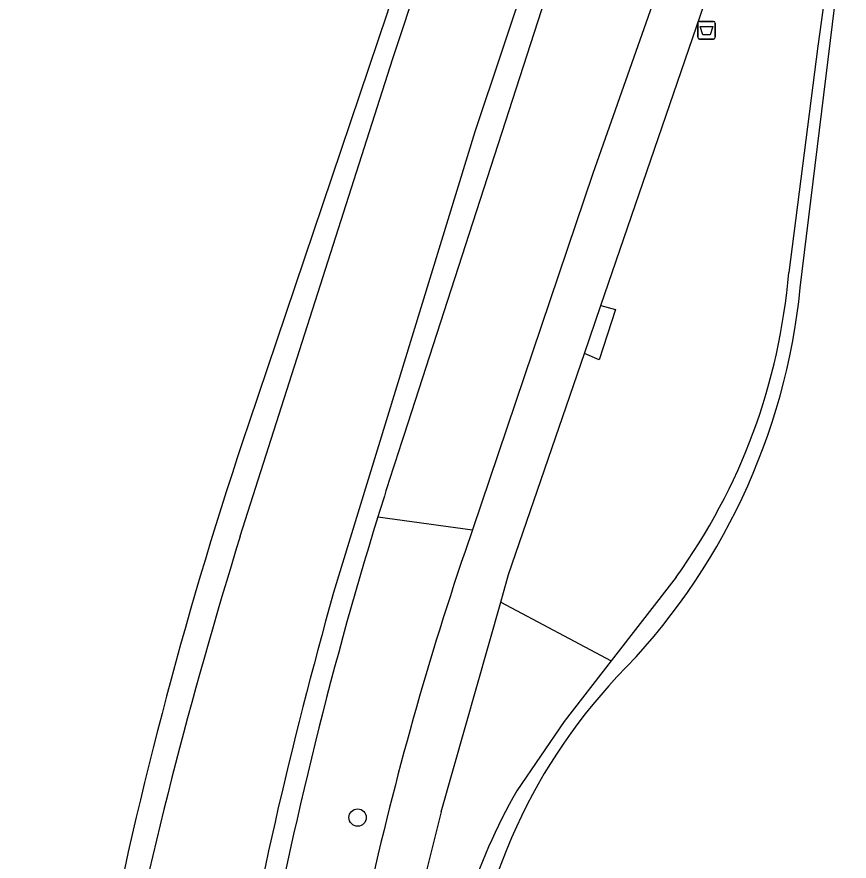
# Model space of a CAD drawing. Extents: x 159822 to 160765, y 380693 to 381634.
# Drawn here: x 160652.61 to 160699.58, y 381431.46 to 381479.11 of the extents above; entities that cross this region are included whole.
import ezdxf

# ---------------------------------------------------------------- set-up
doc = ezdxf.new("R2010")
doc.units = 0
for name, color, linetype in [('IMGEO_Afvalbak', 7, 'Continuous'), ('IMGEO_Boom', 7, 'Continuous'), ('IMGEO_Groenvoorziening', 7, 'Continuous'), ('IMGEO_Loofbos', 7, 'Continuous'), ('IMGEO_Voetpad_gesloten', 7, 'Continuous'), ('IMGEO_Voetpad_open', 7, 'Continuous'), ('IMGEO_Waterloop', 7, 'Continuous')]:
    doc.layers.add(name, color=color, linetype=linetype)

msp = doc.modelspace()

# ---------------------------------------------------------------- linework, layer by layer
at = {"layer": 'IMGEO_Afvalbak'}
for p, q in [((160691.035, 381477.954), (160691.035, 381478.754)), ((160691.035, 381478.754), (160691.035, 381477.954)), ((160691.135, 381478.854), (160691.925, 381478.854)), ((160691.925, 381478.854), (160691.135, 381478.854)), ((160692.025, 381478.754), (160692.025, 381477.954)), ((160692.025, 381477.954), (160692.025, 381478.754)), ((160691.925, 381477.854), (160691.135, 381477.854)), ((160691.135, 381477.854), (160691.925, 381477.854))]:
    msp.add_line(p, q, dxfattribs=at)
msp.add_lwpolyline([(160691.178, 381478.568), (160691.882, 381478.568), (160691.733, 381478.098), (160691.327, 381478.098), (160691.178, 381478.568)], dxfattribs=at)
for centre, start, end in [((160691.135, 381478.754), 90, 180), ((160691.135, 381478.754), 90, 180), ((160691.925, 381478.754), 0, 90), ((160691.925, 381478.754), 360, 90), ((160691.135, 381477.954), 180, 270), ((160691.135, 381477.954), 180, 270), ((160691.925, 381477.954), 270, 0), ((160691.925, 381477.954), 270, 0)]:
    msp.add_arc(centre, 0.1, start, end, dxfattribs=at)
at = {"layer": 'IMGEO_Boom'}
msp.add_circle((160671.839, 381433.922), 0.489, dxfattribs=at)
at = {"layer": 'IMGEO_Groenvoorziening'}
for points in [[(160696.012, 381528.971), (160696.011, 381527.055), (160695.661, 381524.214), (160689.972, 381504.794), (160688.409, 381500), (160682.607, 381480.753), (160674.471, 381455.547)], [(160686.934, 381525.972), (160686.429, 381522.261), (160685.607, 381518.457), (160681.549, 381504.246), (160679.936, 381500), (160673.514, 381479.318), (160665.697, 381456.185)]]:
    msp.add_lwpolyline(points, dxfattribs=at)
for centre, radius, start, end in [((160897.771, 381377.887), 244.926, 161.35639, 176.41825), ((160897.903, 381381.456), 235.396, 161.65422, 162.84213)]:
    msp.add_arc(centre, radius, start, end, dxfattribs=at)
at = {"layer": 'IMGEO_Loofbos'}
for points in [[(160698.688, 381483.833), (160697.816, 381477.448), (160696.17, 381464.688)], [(160672.983, 381450.899), (160678.313, 381450.167)], [(160689.809, 381447.491), (160686.141, 381442.756)], [(160679.915, 381446.077), (160686.141, 381442.756)], [(160686.141, 381442.756), (160683.488, 381439.332), (160680.823, 381435.427)]]:
    msp.add_lwpolyline(points, dxfattribs=at)
for centre, radius, start, end in [((160662.159, 381467.493), 34.126, 324.1173, 355.2848), ((160896.207, 381382.033), 233.605, 162.85458, 176.71643), ((160708.136, 381419.658), 31.538, 149.9999, 175.7358)]:
    msp.add_arc(centre, radius, start, end, dxfattribs=at)
at = {"layer": 'IMGEO_Voetpad_gesloten'}
for points in [[(160695.764, 381506.405), (160694.402, 381500), (160692.982, 381493.326), (160691.342, 381487.944), (160685.103, 381470.275), (160678.313, 381450.167)], [(160685.568, 381462.823), (160695.088, 381490.57)], [(160684.635, 381460.105), (160685.568, 381462.823)], [(160679.915, 381446.077), (160680.359, 381447.642), (160684.635, 381460.105)], [(160678.313, 381450.167), (160677.898, 381448.938)], [(160676.559, 381434.238), (160679.915, 381446.077)]]:
    msp.add_lwpolyline(points, dxfattribs=at)
for centre, radius, start, end in [((160853.775, 381389.297), 185.714, 161.26785, 167.76495), ((160813.789, 381398.345), 141.847, 165.34238, 171.34479)]:
    msp.add_arc(centre, radius, start, end, dxfattribs=at)
at = {"layer": 'IMGEO_Voetpad_open'}
msp.add_lwpolyline([(160685.568, 381462.823), (160686.395, 381462.594), (160685.467, 381459.751), (160684.635, 381460.105)], dxfattribs=at)
at = {"layer": 'IMGEO_Waterloop'}
for points in [[(160651.387, 381541.219), (160656.717, 381545.822), (160663.382, 381550.376), (160666.998, 381551.941), (160670.182, 381552.643), (160673.79, 381552.708), (160676.832, 381552.189), (160679.972, 381550.702), (160684.191, 381547.623), (160685.652, 381545.984), (160687.794, 381544.12), (160690.061, 381541.626), (160691.927, 381539.033), (160692.882, 381536.998), (160694.25, 381533.187), (160694.936, 381530.706), (160695.459, 381528.79), (160695.571, 381527.092), (160695.237, 381524.861), (160692.876, 381516.799), (160687.606, 381500), (160678.459, 381472.617), (160670.483, 381446.613)], [(160665.218, 381449.804), (160673.833, 381476.765), (160681.53, 381500), (160684.998, 381511.41), (160685.872, 381514.831), (160686.894, 381520.185), (160687.751, 381526.148)], [(160696.818, 381463.809), (160698.887, 381480.701), (160699.576, 381489.894)]]:
    msp.add_lwpolyline(points, dxfattribs=at)
for centre, radius, start, end in [((160660.68, 381467.426), 36.318, 315.257, 354.285), ((160920.498, 381370.185), 267.408, 162.678, 174.87537), ((160918.285, 381376.413), 257.554, 164.18316, 176.07032), ((160709.667, 381420.172), 31.752, 136.9189, 176.3425)]:
    msp.add_arc(centre, radius, start, end, dxfattribs=at)

doc.saveas('drawing.dxf')
